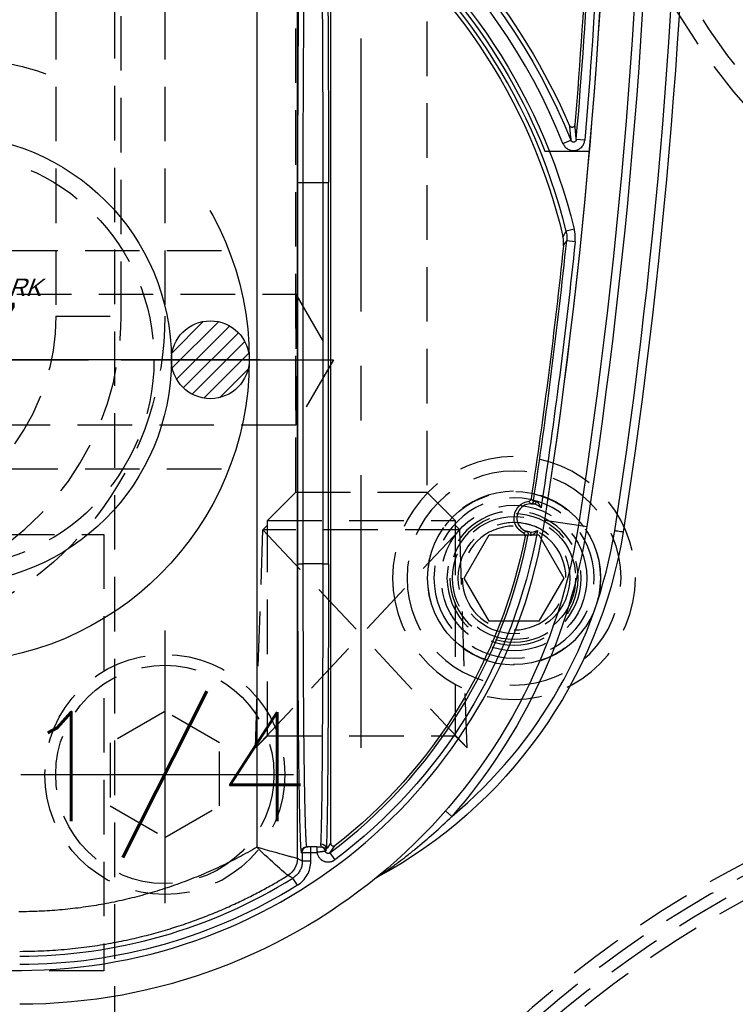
# Model space of a CAD drawing. Extents: x 2651 to 7771, y -1163 to 1075.
# Tile 367 of 490: x 5149 to 5182, y 426 to 471. Entities that reach past the tile are written whole.
import ezdxf
from ezdxf.enums import TextEntityAlignment as Align

# ---------------------------------------------------------------- set-up
doc = ezdxf.new("R2010")
doc.units = 0
doc.header["$LTSCALE"] = 10
for name, pattern in [('CENTER', [2, 1.25, -0.25, 0.25, -0.25]), ('CNSCEN', [17, 15, -1, 0, -1]), ('CNSHID', [4, 3, -1]), ('HIDDEN', [0.375, 0.25, -0.125])]:
    doc.linetypes.add(name, pattern=pattern)
doc.layers.get('0').update_dxf_attribs({"linetype": 'CONTINUOUS'})
doc.layers.get('Defpoints').update_dxf_attribs({"linetype": 'CONTINUOUS'})
for name, color, linetype in [('1', 7, 'CONTINUOUS'), ('15', 7, 'CONTINUOUS'), ('86', 7, 'CONTINUOUS'), ('9', 3, 'CONTINUOUS'), ('96', 7, 'CONTINUOUS'), ('97', 7, 'CONTINUOUS'), ('CEN', 1, 'CENTER'), ('COOL', 150, 'HIDDEN'), ('DIM', 3, 'CONTINUOUS'), ('HIDDEN', 6, 'HIDDEN'), ('TEXT', 4, 'CONTINUOUS'), ('WL1-HL', 4, 'CNSHID'), ('WOR1-CL', 1, 'CNSCEN'), ('WOR1-DL', 7, 'CONTINUOUS')]:
    doc.layers.add(name, color=color, linetype=linetype)
doc.styles.add('china', font='txt')
doc.styles.get("Standard").update_dxf_attribs({"font": 'romans.shx'})
doc.dimstyles.new('MM& INCH5', dxfattribs={"dimtxt": 5, "dimasz": 2.5, "dimexe": 1, "dimexo": 0.5, "dimtad": 0, "dimrnd": 1.38778e-17, "dimzin": 9, "dimdsep": 46, "dimtxsty": 'Standard', "dimblk": 'CLOSED', "dimcen": 0, "dimclrd": 3, "dimclre": 3, "dimclrt": 3, "dimazin": 2, "dimtfac": 0.75, "dimtofl": 0, "dimtmove": 0, "dimatfit": 3, "dimfxl": 0, "dimtolj": 1, "dimarcsym": 0})

# ---------------------------------------------------------------- blocks, each defined once
blk = doc.blocks.new('DFSF')
at = {"layer": '1', "color": 252, "linetype": 'Continuous'}
for p, q in [((1248.699, 575.071), (1248.905, 574.741)), ((1247.215, 573.589), (1246.982, 573.9)), ((1248.088, 573.971), (1248.088, 573.563)), ((1248.088, 573.971), (1248.477, 573.971)), ((1248.477, 573.563), (1248.477, 573.971)), ((1248.7, 573.847), (1248.7, 529.453)), ((1248.088, 573.563), (1247.805, 573.563)), ((1247.805, 573.304), (1247.805, 573.563)), ((1248.477, 573.563), (1248.088, 573.563)), ((1248.088, 573.563), (1248.088, 573.304)), ((1248.52, 573.563), (1248.477, 573.563)), ((1250.561, 529.98), (1250.561, 573.333)), ((1241.62, 571.916), (1241.913, 571.66)), ((1247.278, 560.35), (1247.278, 542.875)), ((1247.537, 560.35), (1247.278, 560.35)), ((1247.537, 560.35), (1248.434, 560.35)), ((1247.537, 542.875), (1247.537, 560.35)), ((1248.434, 560.35), (1248.434, 542.875)), ((1248.693, 560.35), (1248.434, 560.35)), ((1248.693, 542.875), (1248.693, 560.35)), ((1235.822, 558.576), (1235.438, 558.635)), ((1237.358, 558.338), (1235.822, 558.576)), ((1235.974, 545.584), (1236.36, 545.544)), ((1236.013, 545.01), (1236.39, 545.103)), ((1247.537, 542.875), (1247.278, 542.875)), ((1248.434, 542.875), (1247.537, 542.875)), ((1248.693, 542.875), (1248.434, 542.875)), ((1235.533, 540.936), (1235.921, 540.903)), ((1236.531, 541.085), (1236.17, 540.94))]:
    blk.add_line(p, q, dxfattribs=at)
at = {"layer": '1', "color": 7, "linetype": 'Continuous'}
for p, q in [((1247.177, 529.912), (1247.177, 573.144)), ((1247.805, 573.304), (1248.088, 573.304)), ((1248.088, 573.304), (1248.218, 573.304)), ((1248.218, 573.304), (1248.261, 573.304))]:
    blk.add_line(p, q, dxfattribs=at)
at = {"layer": '1', "color": 110, "linetype": 'Continuous'}
blk.add_line((1237.365, 541.434), (1235.315, 541.434), dxfattribs=at)
at = {"layer": '1', "color": 7, "linetype": 'Continuous', "extrusion": (0, 0, -1)}
for centre, radius, start, end in [((-1261.426, 554.617), 25.908, 8.7879, 90), ((-1244.888, 575.062), 0.389, 231.0303, 241.7211), ((-1255.505, 555.327), 22.022, 9.3177, 61.7211), ((-1261.426, 554.617), 23.581, 10.8903, 52.1843), ((-1491.861, 518.994), 261.153, 351.21206, 8.78794), ((-1491.861, 518.994), 259.08, 351.21206, 8.78794), ((-1237.998, 558.239), 0.772, 116.1921, 262.3356), ((-1491.861, 518.994), 256.753, 5.9868, 8.59488), ((-1262.44, 551.472), 26.62, 305.5251, 346.6816), ((-1491.861, 518.994), 256.753, 0.8504, 4.74422), ((-1262.44, 551.472), 28.499, 303.3599, 336.8536)]:
    blk.add_arc(centre, radius, start, end, dxfattribs=at)
at = {"layer": '1', "color": 110, "linetype": 'Continuous'}
for centre, radius, start, end in [((1261.426, 554.617), 24.354, 90, 171.2121), ((1491.861, 518.994), 257.526, 171.21206, 180)]:
    blk.add_arc(centre, radius, start, end, dxfattribs=at)
at = {"layer": '1', "color": 252, "linetype": 'Continuous'}
for centre, radius, start, end in [((1261.426, 554.617), 24.354, 90, 171.2121), ((1261.426, 554.617), 23.701, 90, 121.8911), ((1261.426, 554.617), 23.704, 126.836, 169.3511), ((1255.505, 555.327), 21.633, 129.929, 170.6776), ((1491.861, 518.994), 260.764, 171.21246, 188.78794), ((1491.861, 518.994), 257.526, 171.21206, 188.78794), ((1491.861, 518.994), 256.876, 171.38336, 174.06739), ((1262.44, 551.472), 26.817, 193.7396, 235.4175), ((1491.861, 518.994), 256.876, 175.1073, 179.15617), ((1262.44, 551.472), 27.914, 201.8464, 253.2169)]:
    blk.add_arc(centre, radius, start, end, dxfattribs=at)
at = {"layer": '1', "color": 252, "linetype": 'Continuous', "extrusion": (0, 0, -1)}
for centre, radius, start, end in [((-1261.426, 554.617), 24.089, 58.1089, 90), ((-1261.426, 554.617), 24.093, 10.0333, 53.164), ((-1261.426, 554.617), 26.297, 8.7879, 41.134), ((-1491.861, 518.994), 259.469, 351.21206, 8.78794), ((-1491.861, 518.994), 257.265, 5.93261, 8.67217), ((-1262.44, 551.472), 27.205, 304.5825, 346.2604), ((-1491.861, 518.994), 257.265, 0.84383, 4.8927), ((-1262.44, 551.472), 28.303, 286.7831, 338.1536)]:
    blk.add_arc(centre, radius, start, end, dxfattribs=at)
at = {"layer": '1', "color": 7, "linetype": 'Continuous'}
for start, end in [(83.582, 117.2699), (257.9913, 83.582), (224.5869, 257.9913)]:
    blk.add_arc((1237.998, 558.239), 0.648, start, end, dxfattribs=at)
at = {"layer": '1', "color": 110, "linetype": 'Continuous', "extrusion": (0, 0, -1)}
blk.add_arc((-1262.44, 551.472), 27.009, 305.5251, 338.1823, dxfattribs=at)
at = {"layer": '1', "color": 252, "linetype": 'Continuous', "extrusion": (0, 0, -1)}
for centre, major_axis, ratio, start_param, end_param in [((1249.607, 573.847), (-0.443, -0.791), 0.999888, 1.06101, 2.080582), ((1249.607, 573.847), (0.012, -0.907), 0.999673, 1.584377, 2.603914), ((1281.983, 554.617), (40.855, 0), 0.86603, 3.692689, 3.701952), ((1247.393, 560.35), (0, 13.213), 0.008727, 4.712389, 6.137451), ((1247.635, 573.423), (0.259, -0.015), 0.989363, 1.512039, 3.081568), ((1247.634, 573.563), (0, -0.259), 0.999922, 0, 1.265101), ((1247.673, 573.563), (0, 0.259), 0.999938, 3.141593, 4.512593), ((1248.218, 573.563), (0, 0.259), 0.999914, 1.570796, 3.141593), ((1248.261, 573.563), (0, 0.259), 0.999914, 1.570796, 3.141593), ((1238.257, 558.974), (0.065, -0.112), 0.999983, 0.861915, 2.279678), ((1238.012, 557.46), (-0.0975, -0.0853), 0.999984, 0.869298, 2.272295), ((1247.393, 542.875), (0, 13.213), 0.008727, 3.141593, 4.712389)]:
    blk.add_ellipse(centre, major_axis=major_axis, ratio=ratio, start_param=start_param, end_param=end_param, dxfattribs=at)
at = {"layer": '1', "color": 7, "linetype": 'Continuous', "extrusion": (0, 0, -1)}
for centre, major_axis, ratio, start_param, end_param in [((1247.652, 560.35), (0, 12.954), 0.008901, 4.712389, 6.137451), ((1238.085, 559.012), (0.014, 0.129), 0.659067, 3.147394, 4.763783), ((1237.837, 557.479), (0.027, 0.127), 0.659458, 4.670772, 6.277381), ((1247.652, 542.875), (0, 12.954), 0.008901, 3.141593, 4.712389)]:
    blk.add_ellipse(centre, major_axis=major_axis, ratio=ratio, start_param=start_param, end_param=end_param, dxfattribs=at)
at = {"layer": '1', "color": 252, "linetype": 'Continuous'}
for points, knots in [([(1261.426, 578.099), (1261.058, 578.094), (1260.334, 578.084), (1259.267, 578.006), (1258.239, 577.888), (1257.251, 577.731), (1256.304, 577.539), (1255.399, 577.317), (1254.537, 577.069), (1253.717, 576.8), (1252.94, 576.514), (1252.205, 576.214), (1251.511, 575.904), (1250.859, 575.587), (1250.247, 575.267), (1249.674, 574.947), (1249.309, 574.726), (1249.132, 574.619)], [0, 0, 0, 0, 0.085281, 0.167903, 0.247865, 0.325168, 0.399812, 0.471796, 0.541121, 0.607787, 0.671794, 0.733143, 0.791832, 0.847862, 0.901233, 0.951946, 1, 1, 1, 1]), ([(1248.699, 575.071), (1248.606, 575.012), (1248.521, 574.943), (1248.37, 574.785), (1248.304, 574.695), (1248.199, 574.505), (1248.157, 574.401), (1248.102, 574.189), (1248.088, 574.081), (1248.088, 573.971)], [0, 0, 0, 0, 0.25, 0.25, 0.5, 0.5, 0.75, 0.75, 1, 1, 1, 1]), ([(1248.477, 573.971), (1248.48, 574.031), (1248.488, 574.153), (1248.545, 574.33), (1248.635, 574.494), (1248.756, 574.636), (1248.856, 574.706), (1248.905, 574.741)], [0, 0, 0, 0, 0.195855, 0.397901, 0.602099, 0.804145, 1, 1, 1, 1]), ([(1249.132, 574.619), (1249.1, 574.636), (1249.067, 574.654), (1248.992, 574.694), (1248.948, 574.717), (1248.905, 574.741)], [0, 0, 0, 0, 0.42525, 0.42525, 1, 1, 1, 1]), ([(1249.132, 574.619), (1249.145, 574.619), (1249.337, 574.458), (1249.883, 573.97), (1250.227, 573.652), (1250.561, 573.333)], [0, 0, 0, 0, 0.5, 0.5, 1, 1, 1, 1]), ([(1247.805, 573.563), (1247.803, 573.574), (1247.8, 573.59), (1247.796, 573.607), (1247.793, 573.618), (1247.792, 573.623), (1247.784, 573.65), (1247.769, 573.692), (1247.749, 573.731), (1247.732, 573.76), (1247.726, 573.769), (1247.716, 573.783), (1247.713, 573.788), (1247.707, 573.797), (1247.69, 573.819), (1247.656, 573.856), (1247.623, 573.885), (1247.6, 573.902), (1247.596, 573.905), (1247.587, 573.912), (1247.573, 573.921), (1247.559, 573.93), (1247.53, 573.947), (1247.51, 573.956), (1247.479, 573.969), (1247.463, 573.975), (1247.447, 573.98), (1247.437, 573.983), (1247.431, 573.985), (1247.404, 573.992), (1247.361, 574.001), (1247.316, 574.004), (1247.289, 574.004), (1247.283, 574.004), (1247.272, 574.003), (1247.266, 574.003), (1247.249, 574.002), (1247.238, 574.001), (1247.205, 573.997), (1247.162, 573.988), (1247.119, 573.974), (1247.088, 573.962), (1247.078, 573.957), (1247.058, 573.948), (1247.038, 573.937), (1247.019, 573.926), (1247, 573.913), (1246.991, 573.907), (1246.982, 573.9)], [0, 0, 0, 0, 0.03125, 0.046875, 0.046875, 0.0625, 0.0625, 0.125, 0.1875, 0.1875, 0.21875, 0.21875, 0.234375, 0.234375, 0.25, 0.3125, 0.375, 0.375, 0.390625, 0.390625, 0.40625, 0.4375, 0.4375, 0.5, 0.5, 0.53125, 0.546875, 0.546875, 0.5625, 0.5625, 0.625, 0.6875, 0.6875, 0.703125, 0.703125, 0.71875, 0.71875, 0.75, 0.75, 0.8125, 0.875, 0.875, 0.90625, 0.90625, 0.9375, 0.96875, 0.96875, 1, 1, 1, 1]), ([(1248.7, 573.847), (1248.707, 573.845), (1248.72, 573.842), (1248.797, 573.822), (1248.914, 573.792), (1249.074, 573.749), (1249.341, 573.677), (1249.821, 573.54), (1250.29, 573.409), (1250.561, 573.333)], [0, 0, 0, 0, 0.09757, 0.196327, 0.296428, 0.398023, 0.501256, 0.711311, 1, 1, 1, 1]), ([(1248.261, 573.304), (1248.265, 573.298), (1248.272, 573.288), (1248.283, 573.21), (1248.293, 573.09), (1248.303, 572.929), (1248.312, 572.734), (1248.321, 572.51), (1248.329, 572.26), (1248.337, 571.989), (1248.344, 571.701), (1248.351, 571.4), (1248.358, 571.09), (1248.364, 570.775), (1248.369, 570.457), (1248.375, 570.14), (1248.379, 569.826), (1248.387, 569.269), (1248.397, 568.418), (1248.408, 567.206), (1248.418, 565.917), (1248.425, 564.569), (1248.43, 563.18), (1248.433, 561.769), (1248.434, 560.821), (1248.434, 560.35)], [0, 0, 0, 0, 0.0407, 0.080141, 0.118322, 0.155244, 0.190907, 0.225311, 0.258455, 0.29034, 0.320965, 0.350331, 0.378438, 0.405284, 0.430872, 0.4552, 0.478268, 0.500077, 0.57338, 0.646055, 0.718101, 0.789518, 0.860307, 0.930468, 1, 1, 1, 1]), ([(1248.434, 542.875), (1248.434, 542.603), (1248.434, 542.057), (1248.433, 541.238), (1248.431, 540.421), (1248.429, 539.608), (1248.425, 538.802), (1248.422, 538.009), (1248.417, 537.231), (1248.412, 536.472), (1248.406, 535.736), (1248.399, 535.028), (1248.392, 534.35), (1248.384, 533.701), (1248.374, 533.065), (1248.364, 532.431), (1248.351, 531.806), (1248.337, 531.216), (1248.32, 530.692), (1248.302, 530.273), (1248.283, 529.979), (1248.269, 529.941), (1248.261, 529.921)], [0, 0, 0, 0, 0.040106, 0.080497, 0.121172, 0.162132, 0.203376, 0.244905, 0.286718, 0.328816, 0.371198, 0.413866, 0.456817, 0.500054, 0.544668, 0.594393, 0.649226, 0.709168, 0.774218, 0.844374, 0.919635, 1, 1, 1, 1]), ([(1236.531, 541.085), (1236.52, 541.112), (1236.507, 541.138), (1236.484, 541.174), (1236.472, 541.192), (1236.459, 541.21), (1236.45, 541.221), (1236.445, 541.227), (1236.421, 541.254), (1236.401, 541.274), (1236.367, 541.301), (1236.35, 541.314), (1236.332, 541.326), (1236.32, 541.334), (1236.314, 541.338), (1236.282, 541.356), (1236.256, 541.368), (1236.215, 541.383), (1236.195, 541.39), (1236.174, 541.395), (1236.16, 541.398), (1236.153, 541.4), (1236.117, 541.407), (1236.088, 541.409), (1236.045, 541.41), (1236.024, 541.41), (1236.002, 541.408), (1235.987, 541.406), (1235.98, 541.405), (1235.944, 541.4), (1235.916, 541.393), (1235.875, 541.38), (1235.855, 541.373), (1235.835, 541.364), (1235.822, 541.358), (1235.816, 541.354), (1235.783, 541.337), (1235.759, 541.322), (1235.725, 541.296), (1235.708, 541.282), (1235.692, 541.267), (1235.682, 541.257), (1235.677, 541.252), (1235.652, 541.225), (1235.634, 541.203), (1235.61, 541.167), (1235.599, 541.148), (1235.589, 541.129), (1235.583, 541.116), (1235.579, 541.11), (1235.565, 541.076), (1235.546, 541.022), (1235.536, 540.965), (1235.533, 540.936)], [0, 0, 0, 0, 0.0625, 0.0625, 0.09375, 0.109375, 0.109375, 0.125, 0.125, 0.1875, 0.1875, 0.21875, 0.234375, 0.234375, 0.25, 0.25, 0.3125, 0.3125, 0.34375, 0.359375, 0.359375, 0.375, 0.375, 0.4375, 0.4375, 0.46875, 0.484375, 0.484375, 0.5, 0.5, 0.5625, 0.5625, 0.59375, 0.609375, 0.609375, 0.625, 0.625, 0.6875, 0.6875, 0.71875, 0.734375, 0.734375, 0.75, 0.75, 0.8125, 0.8125, 0.84375, 0.859375, 0.859375, 0.875, 0.875, 0.9375, 1, 1, 1, 1])]:
    blk.add_open_spline(points, degree=3, knots=knots, dxfattribs=at)
at = {"layer": '1', "color": 7, "linetype": 'Continuous'}
blk.add_rational_spline([(1250.561, 573.333), (1253.893, 575.277), (1257.616, 576.284), (1261.473, 576.286)], [1, 0.976916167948, 0.976916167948, 1], degree=3, dxfattribs=at)
for points, knots in [([(1245.072, 574.72), (1245.067, 574.717), (1245.055, 574.709), (1245.007, 574.678), (1244.942, 574.634), (1244.852, 574.573), (1244.739, 574.495), (1244.602, 574.399), (1244.443, 574.286), (1244.261, 574.154), (1244.013, 573.971), (1243.69, 573.726), (1243.144, 573.292), (1242.436, 572.695), (1241.892, 572.176), (1241.62, 571.916)], [0, 0, 0, 0, 0.008727, 0.02198, 0.040923, 0.065933, 0.097159, 0.134672, 0.178503, 0.228665, 0.285158, 0.384084, 0.499623, 0.749811, 1, 1, 1, 1]), ([(1247.215, 573.589), (1247.219, 573.592), (1247.224, 573.595), (1247.233, 573.601), (1247.238, 573.603), (1247.253, 573.609), (1247.264, 573.612), (1247.276, 573.614), (1247.281, 573.615), (1247.285, 573.615), (1247.29, 573.615), (1247.296, 573.615), (1247.307, 573.615), (1247.318, 573.613), (1247.324, 573.611), (1247.329, 573.61), (1247.333, 573.608), (1247.338, 573.607), (1247.349, 573.603), (1247.358, 573.598), (1247.368, 573.59), (1247.372, 573.588), (1247.376, 573.585), (1247.382, 573.579), (1247.39, 573.572), (1247.395, 573.565), (1247.397, 573.561), (1247.4, 573.558), (1247.404, 573.552), (1247.409, 573.542), (1247.413, 573.532), (1247.417, 573.522), (1247.418, 573.517), (1247.419, 573.511)], [0, 0, 0, 0, 0.0625, 0.0625, 0.125, 0.125, 0.25, 0.25, 0.28125, 0.28125, 0.3125, 0.3125, 0.375, 0.4375, 0.4375, 0.46875, 0.46875, 0.5, 0.5, 0.625, 0.625, 0.65625, 0.65625, 0.6875, 0.75, 0.78125, 0.78125, 0.8125, 0.8125, 0.875, 0.9375, 0.9375, 1, 1, 1, 1]), ([(1247.387, 573.485), (1247.38, 573.46), (1247.38, 573.454), (1247.378, 573.44), (1247.378, 573.432), (1247.376, 573.423)], [0, 0, 0, 0, 0.75, 0.75, 1, 1, 1, 1]), ([(1247.419, 573.511), (1247.46, 573.518), (1247.468, 573.52), (1247.473, 573.52), (1247.478, 573.521), (1247.483, 573.522), (1247.5, 573.525), (1247.516, 573.527), (1247.542, 573.531), (1247.552, 573.532), (1247.566, 573.534), (1247.571, 573.535), (1247.581, 573.537), (1247.586, 573.537), (1247.613, 573.541), (1247.635, 573.544), (1247.664, 573.547), (1247.669, 573.548), (1247.681, 573.549), (1247.687, 573.55), (1247.705, 573.552), (1247.718, 573.553), (1247.754, 573.557), (1247.779, 573.56), (1247.805, 573.563)], [0, 0, 0, 0, 0.3125, 0.34375, 0.34375, 0.375, 0.375, 0.5, 0.5, 0.5625, 0.5625, 0.59375, 0.59375, 0.625, 0.625, 0.75, 0.75, 0.78125, 0.78125, 0.8125, 0.8125, 0.875, 0.875, 1, 1, 1, 1]), ([(1247.177, 573.144), (1247.177, 573.15), (1247.176, 573.162), (1247.173, 573.174), (1247.171, 573.182), (1247.17, 573.186), (1247.168, 573.191), (1247.164, 573.2), (1247.16, 573.208), (1247.156, 573.214), (1247.153, 573.218), (1247.15, 573.222), (1247.148, 573.226), (1247.143, 573.232), (1247.134, 573.241), (1247.125, 573.248), (1247.118, 573.253), (1247.114, 573.255), (1247.109, 573.258), (1247.101, 573.262), (1247.093, 573.265), (1247.085, 573.268), (1247.081, 573.269), (1247.076, 573.27), (1247.072, 573.271), (1247.064, 573.273), (1247.052, 573.274), (1247.04, 573.274), (1247.032, 573.273), (1247.027, 573.272), (1247.022, 573.271), (1247.013, 573.269), (1247.005, 573.267), (1246.993, 573.262), (1246.988, 573.26), (1246.977, 573.254), (1246.972, 573.25), (1246.968, 573.246)], [0, 0, 0, 0, 0.0625, 0.125, 0.125, 0.15625, 0.15625, 0.1875, 0.25, 0.25, 0.28125, 0.28125, 0.3125, 0.3125, 0.375, 0.4375, 0.4375, 0.46875, 0.46875, 0.5, 0.5625, 0.5625, 0.59375, 0.59375, 0.625, 0.625, 0.6875, 0.75, 0.75, 0.78125, 0.78125, 0.8125, 0.875, 0.875, 0.9375, 0.9375, 1, 1, 1, 1]), ([(1247.635, 573.166), (1247.636, 573.178), (1247.637, 573.199), (1247.636, 573.227), (1247.635, 573.243), (1247.633, 573.257), (1247.633, 573.263), (1247.632, 573.275), (1247.631, 573.285), (1247.631, 573.296), (1247.629, 573.302), (1247.634, 573.304)], [0, 0, 0, 0, 0.125, 0.25, 0.375, 0.375, 0.5, 0.5, 0.625, 0.75, 1, 1, 1, 1]), ([(1247.805, 573.304), (1247.796, 573.304), (1247.788, 573.304), (1247.774, 573.304), (1247.769, 573.304), (1247.764, 573.304), (1247.76, 573.304), (1247.743, 573.304), (1247.75, 573.304), (1247.725, 573.304), (1247.741, 573.304), (1247.715, 573.304), (1247.732, 573.304), (1247.702, 573.304), (1247.722, 573.304), (1247.689, 573.304), (1247.713, 573.304), (1247.683, 573.304), (1247.703, 573.304), (1247.676, 573.304), (1247.694, 573.304), (1247.672, 573.304), (1247.685, 573.304), (1247.669, 573.304), (1247.675, 573.304)], [0, 0, 0, 0, 0.125, 0.125, 0.1875, 0.1875, 0.25, 0.25, 0.375, 0.375, 0.4375, 0.4375, 0.5, 0.5, 0.625, 0.625, 0.6875, 0.6875, 0.75, 0.8125, 0.8125, 0.875, 0.875, 1, 1, 1, 1]), ([(1238.003, 559.027), (1237.998, 559.028), (1237.993, 559.028), (1237.988, 559.027), (1237.984, 559.027), (1237.975, 559.026), (1237.968, 559.025), (1237.955, 559.021), (1237.948, 559.018), (1237.938, 559.015), (1237.933, 559.013), (1237.927, 559.01), (1237.923, 559.008), (1237.906, 559), (1237.893, 558.992), (1237.873, 558.979), (1237.863, 558.972), (1237.853, 558.965), (1237.847, 558.96), (1237.843, 558.957), (1237.827, 558.945), (1237.815, 558.934), (1237.791, 558.913), (1237.779, 558.901), (1237.756, 558.878), (1237.745, 558.866), (1237.728, 558.847), (1237.723, 558.841), (1237.716, 558.832), (1237.713, 558.828), (1237.71, 558.825), (1237.707, 558.821), (1237.704, 558.818), (1237.701, 558.814)], [0, 0, 0, 0, 0.03125, 0.03125, 0.0625, 0.0625, 0.125, 0.125, 0.1875, 0.1875, 0.21875, 0.21875, 0.25, 0.25, 0.375, 0.375, 0.4375, 0.46875, 0.46875, 0.5, 0.5, 0.625, 0.625, 0.75, 0.75, 0.875, 0.875, 0.9375, 0.9375, 0.96875, 0.984375, 0.984375, 1, 1, 1, 1]), ([(1238.13, 558.997), (1238.125, 558.998), (1238.121, 559.001), (1238.117, 559.002), (1238.112, 559.004), (1238.108, 559.005), (1238.104, 559.007), (1238.099, 559.008), (1238.095, 559.01), (1238.079, 559.014), (1238.064, 559.018), (1238.058, 559.019), (1238.053, 559.02), (1238.049, 559.021), (1238.044, 559.022), (1238.039, 559.023), (1238.026, 559.025), (1238.012, 559.026), (1238.001, 559.027)], [0, 0, 0, 0, 0.125, 0.25, 0.375, 0.375, 0.4375, 0.4375, 0.5, 0.625, 0.75, 0.75, 0.78125, 0.78125, 0.8125, 0.8125, 0.875, 1, 1, 1, 1]), ([(1238.269, 559.073), (1238.268, 559.066), (1238.266, 559.052), (1238.267, 559.038), (1238.268, 559.028), (1238.269, 559.023), (1238.271, 559.017), (1238.273, 559.007), (1238.277, 558.997), (1238.282, 558.988), (1238.284, 558.984), (1238.287, 558.978), (1238.293, 558.969), (1238.3, 558.961), (1238.307, 558.954), (1238.311, 558.951), (1238.315, 558.947), (1238.324, 558.94), (1238.333, 558.935), (1238.339, 558.932)], [0, 0, 0, 0, 0.125, 0.25, 0.25, 0.3125, 0.3125, 0.375, 0.5, 0.5, 0.5625, 0.5625, 0.625, 0.75, 0.75, 0.8125, 0.8125, 0.875, 1, 1, 1, 1]), ([(1233.773, 558.892), (1233.778, 558.892), (1233.782, 558.891), (1233.795, 558.889), (1233.81, 558.887), (1233.831, 558.883), (1233.858, 558.879), (1233.885, 558.875), (1233.918, 558.869), (1233.954, 558.864), (1233.991, 558.858), (1234.031, 558.851), (1234.073, 558.845), (1234.088, 558.842), (1234.102, 558.84), (1234.117, 558.838), (1234.13, 558.835), (1234.144, 558.833), (1234.158, 558.831)], [0, 0, 0, 0, 0.214843, 0.214843, 0.214843, 0.429686, 0.429686, 0.429686, 0.64453, 0.64453, 0.64453, 0.859376, 0.859376, 0.859376, 0.93205, 0.93205, 0.93205, 1, 1, 1, 1]), ([(1238.071, 558.883), (1238.083, 558.881), (1238.094, 558.88), (1238.11, 558.877), (1238.115, 558.876), (1238.125, 558.875), (1238.13, 558.874), (1238.143, 558.871), (1238.16, 558.867), (1238.173, 558.864), (1238.178, 558.86), (1238.184, 558.863), (1238.187, 558.858), (1238.193, 558.86), (1238.196, 558.856), (1238.209, 558.858), (1238.205, 558.851), (1238.219, 558.853), (1238.214, 558.851)], [0, 0, 0, 0, 0.125, 0.125, 0.1875, 0.1875, 0.25, 0.25, 0.375, 0.5, 0.5, 0.5625, 0.5625, 0.625, 0.625, 0.75, 0.875, 1, 1, 1, 1]), ([(1237.537, 557.784), (1237.547, 557.757), (1237.552, 557.746), (1237.558, 557.731), (1237.562, 557.723), (1237.569, 557.708), (1237.572, 557.701), (1237.583, 557.679), (1237.59, 557.665), (1237.606, 557.636), (1237.615, 557.623), (1237.628, 557.603), (1237.633, 557.596), (1237.639, 557.587), (1237.642, 557.583), (1237.647, 557.577), (1237.649, 557.573), (1237.662, 557.558), (1237.672, 557.547), (1237.688, 557.531), (1237.693, 557.526), (1237.702, 557.519), (1237.705, 557.516), (1237.71, 557.513), (1237.714, 557.51), (1237.722, 557.504), (1237.731, 557.499), (1237.739, 557.496), (1237.744, 557.494), (1237.748, 557.493), (1237.753, 557.492)], [0, 0, 0, 0, 0.125, 0.125, 0.1875, 0.1875, 0.25, 0.25, 0.375, 0.375, 0.5, 0.5, 0.5625, 0.5625, 0.59375, 0.59375, 0.625, 0.625, 0.75, 0.75, 0.8125, 0.8125, 0.84375, 0.84375, 0.875, 0.875, 0.9375, 0.96875, 0.96875, 1, 1, 1, 1]), ([(1238.009, 557.591), (1238.004, 557.591), (1237.999, 557.59), (1237.995, 557.59), (1237.99, 557.59), (1237.985, 557.591), (1237.981, 557.591), (1237.976, 557.591), (1237.971, 557.591), (1237.953, 557.592), (1237.936, 557.594), (1237.923, 557.596), (1237.918, 557.596), (1237.908, 557.598), (1237.893, 557.6), (1237.876, 557.603), (1237.864, 557.606)], [0, 0, 0, 0, 0.125, 0.25, 0.375, 0.375, 0.4375, 0.4375, 0.5, 0.625, 0.75, 0.75, 0.8125, 0.8125, 0.875, 1, 1, 1, 1]), ([(1237.752, 557.492), (1237.762, 557.489), (1237.772, 557.487), (1237.785, 557.485), (1237.79, 557.484), (1237.795, 557.484), (1237.8, 557.483), (1237.804, 557.483), (1237.813, 557.481), (1237.83, 557.48), (1237.842, 557.48), (1237.847, 557.48), (1237.852, 557.479), (1237.856, 557.479), (1237.861, 557.479), (1237.866, 557.479), (1237.871, 557.48), (1237.875, 557.48), (1237.88, 557.482), (1237.884, 557.48)], [0, 0, 0, 0, 0.125, 0.125, 0.1875, 0.1875, 0.21875, 0.21875, 0.25, 0.375, 0.5, 0.5, 0.5625, 0.5625, 0.625, 0.625, 0.75, 0.875, 1, 1, 1, 1]), ([(1238.101, 557.474), (1238.094, 557.473), (1238.081, 557.47), (1238.068, 557.465), (1238.059, 557.461), (1238.055, 557.458), (1238.05, 557.455), (1238.041, 557.45), (1238.033, 557.443), (1238.026, 557.436), (1238.023, 557.433), (1238.018, 557.428), (1238.012, 557.42), (1238.007, 557.411), (1238.002, 557.402), (1238, 557.398), (1237.998, 557.392), (1237.994, 557.382), (1237.992, 557.372), (1237.991, 557.365)], [0, 0, 0, 0, 0.125, 0.25, 0.25, 0.3125, 0.3125, 0.375, 0.5, 0.5, 0.5625, 0.5625, 0.625, 0.75, 0.75, 0.8125, 0.8125, 0.875, 1, 1, 1, 1]), ([(1236.39, 545.103), (1236.382, 545.139), (1236.367, 545.212), (1236.355, 545.322), (1236.353, 545.396), (1236.354, 545.451), (1236.355, 545.47), (1236.357, 545.507), (1236.358, 545.526), (1236.36, 545.544)], [0, 0, 0, 0, 0.25, 0.5, 0.75, 0.75, 0.875, 0.875, 1, 1, 1, 1]), ([(1235.921, 540.903), (1235.921, 540.91), (1235.924, 540.924), (1235.928, 540.938), (1235.934, 540.951), (1235.938, 540.958), (1235.946, 540.97), (1235.95, 540.975), (1235.957, 540.983), (1235.961, 540.986), (1235.966, 540.991), (1235.974, 540.997), (1235.983, 541.003), (1235.992, 541.008), (1235.996, 541.01), (1236.003, 541.013), (1236.013, 541.017), (1236.023, 541.019), (1236.034, 541.021), (1236.038, 541.021), (1236.045, 541.022), (1236.056, 541.022), (1236.066, 541.021), (1236.077, 541.019), (1236.081, 541.018), (1236.088, 541.016), (1236.098, 541.013), (1236.108, 541.008), (1236.117, 541.003), (1236.121, 541), (1236.126, 540.996), (1236.135, 540.99), (1236.143, 540.982), (1236.149, 540.975), (1236.152, 540.971), (1236.156, 540.965), (1236.162, 540.956), (1236.167, 540.947), (1236.17, 540.94)], [0, 0, 0, 0, 0.0625, 0.125, 0.125, 0.1875, 0.1875, 0.25, 0.25, 0.28125, 0.28125, 0.3125, 0.375, 0.375, 0.40625, 0.40625, 0.4375, 0.5, 0.5, 0.53125, 0.53125, 0.5625, 0.625, 0.625, 0.65625, 0.65625, 0.6875, 0.75, 0.75, 0.78125, 0.78125, 0.8125, 0.875, 0.875, 0.90625, 0.90625, 0.9375, 1, 1, 1, 1]), ([(1235.987, 540.229), (1235.993, 540.252), (1236.003, 540.296), (1236.05, 540.334), (1236.103, 540.351), (1236.178, 540.346), (1236.214, 540.298), (1236.235, 540.27)], [0, 0, 0, 0, 0.205276, 0.387405, 0.502821, 0.700571, 1, 1, 1, 1])]:
    blk.add_open_spline(points, degree=3, knots=knots, dxfattribs=at)
for points in [[(1249.132, 574.619), (1249.132, 574.619), (1249.132, 574.619), (1249.132, 574.619)], [(1248.7, 573.847), (1248.7, 573.847), (1248.7, 573.847), (1248.7, 573.847)], [(1247.419, 573.511), (1247.409, 573.502), (1247.398, 573.494), (1247.387, 573.485)], [(1236.508, 545.773), (1236.504, 545.737), (1236.499, 545.664), (1236.502, 545.555), (1236.513, 545.447), (1236.527, 545.375), (1236.535, 545.34)]]:
    blk.add_open_spline(points, degree=3, dxfattribs=at)
at = {"layer": '1', "color": 252, "linetype": 'Continuous'}
for points in [[(1248.477, 573.971), (1248.551, 573.93), (1248.626, 573.888), (1248.7, 573.847)], [(1247.215, 573.589), (1247.132, 573.476), (1247.05, 573.362), (1246.968, 573.246)], [(1238.269, 559.073), (1238.246, 559.061), (1238.2, 559.037), (1238.153, 559.011), (1238.13, 558.998)], [(1238.214, 558.852), (1238.256, 558.88), (1238.297, 558.907), (1238.339, 558.932)], [(1238.101, 557.474), (1238.07, 557.511), (1238.039, 557.549), (1238.01, 557.59)], [(1237.884, 557.48), (1237.902, 557.46), (1237.937, 557.42), (1237.973, 557.383), (1237.991, 557.365)], [(1235.974, 545.584), (1235.969, 545.536), (1235.963, 545.44), (1235.967, 545.296), (1235.983, 545.153), (1236.001, 545.058), (1236.013, 545.01)], [(1236.508, 545.773), (1236.458, 545.696), (1236.409, 545.62), (1236.36, 545.544)], [(1236.39, 545.103), (1236.439, 545.181), (1236.487, 545.26), (1236.535, 545.34)], [(1235.921, 540.903), (1235.942, 540.674), (1235.964, 540.449), (1235.987, 540.229)], [(1236.235, 540.27), (1236.213, 540.488), (1236.191, 540.712), (1236.17, 540.94)]]:
    blk.add_open_spline(points, degree=3, dxfattribs=at)
for points, weights in [([(1248.693, 560.35), (1248.693, 568.09), (1248.622, 573.563), (1248.52, 573.563)], [1, 0.804737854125, 0.804737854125, 1]), ([(1248.52, 529.662), (1248.622, 529.662), (1248.693, 535.135), (1248.693, 542.875)], [1, 0.804737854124, 0.804737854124, 1])]:
    blk.add_rational_spline(points, weights, degree=3, dxfattribs=at)
blk = doc.blocks.new('*X8')
at = {"color": 0}
for p, q in [((745.423, 286.51), (747.026, 288.113)), ((745.479, 285.86), (747.676, 288.057)), ((745.698, 285.371), (748.165, 287.838)), ((769.614, 286.66), (771.046, 288.092)), ((769.624, 285.963), (771.743, 288.082)), ((769.819, 285.451), (772.255, 287.887)), ((746.025, 284.992), (748.544, 287.51)), ((770.129, 285.053), (772.653, 287.577)), ((746.455, 284.714), (748.822, 287.081)), ((770.539, 284.757), (772.949, 287.167)), ((747.01, 284.562), (748.974, 286.526)), ((771.067, 284.578), (773.128, 286.639)), ((747.817, 284.662), (748.874, 285.719)), ((771.802, 284.605), (773.101, 285.904))]:
    blk.add_line(p, q, dxfattribs=at)
blk = doc.blocks.new('117')
at = {"layer": 'WL1-HL'}
for centre, radius in [((254.95, 1693.104), 13.87), ((254.95, 1693.104), 10.3), ((242.865, 1693.104), 1.785), ((267.035, 1693.104), 1.785)]:
    blk.add_circle(centre, radius, dxfattribs=at)
at = {"layer": 'WOR1-CL'}
for p, q in [((254.95, 1707.474), (254.95, 1678.734)), ((269.32, 1693.104), (240.58, 1693.104))]:
    blk.add_line(p, q, dxfattribs=at)
at = {"layer": 'WL1-HL'}
blk.add_blockref('*X8', (-504.334, 1406.767), dxfattribs=at)
at = {"layer": '9', "style": 'china'}
blk.add_text('2-117', height=2, dxfattribs=at).set_placement((251.365, 1693.722))
at = {"layer": 'WOR1-DL', "style": 'china', "oblique": 20}
blk.add_text('ARRK', height=0.8, dxfattribs=at).set_placement((256.305, 1696.027))
blk = doc.blocks.new('*D47')
at = {"layer": 'Defpoints', "color": 0}
for p in [(5075.684, 924.642), (5075.684, 850.322), (5205.684, 387.642)]:
    blk.add_point(p, dxfattribs=at)
at = {"layer": 'DIM', "color": 3, "lineweight": -2}
blk.add_line((5075.684, 850.822), (5075.684, 924.642), dxfattribs=at)
at = {"layer": 'DIM', "color": 3, "insert": (5075.684, 947.648), "char_height": 5, "attachment_point": 5, "rotation": 90}
blk.add_mtext('\\A1;130 [5.118]', dxfattribs=at)
blk = doc.blocks.new('_Closed')
at = {"color": 0, "linetype": 'ByBlock', "lineweight": -2}
for p, q in [((-1, 0.167), (0, 0)), ((-1, 0.167), (-1, -0.167)), ((0, 0), (-1, -0.167)), ((0, 0), (-1, 0))]:
    blk.add_line(p, q, dxfattribs=at)
blk = doc.blocks.new('*D48')
at = {"layer": 'Defpoints', "color": 0}
for p in [(5008.684, 924.642), (5008.684, 886.162), (5205.684, 387.642)]:
    blk.add_point(p, dxfattribs=at)
at = {"layer": 'DIM', "color": 3, "lineweight": -2}
blk.add_line((5008.684, 886.662), (5008.684, 924.642), dxfattribs=at)
at = {"layer": 'DIM', "color": 3, "insert": (5008.684, 947.648), "char_height": 5, "attachment_point": 5, "rotation": 90}
blk.add_mtext('\\A1;197 [7.756]', dxfattribs=at)
blk = doc.blocks.new('*D49')
at = {"layer": 'Defpoints', "color": 0}
for p in [(4965.684, 924.642), (4965.684, 912.642), (5205.684, 387.642)]:
    blk.add_point(p, dxfattribs=at)
at = {"layer": 'DIM', "color": 3, "lineweight": -2}
blk.add_line((4965.684, 913.142), (4965.684, 924.642), dxfattribs=at)
at = {"layer": 'DIM', "color": 3, "insert": (4965.684, 948.005), "char_height": 5, "attachment_point": 5, "rotation": 90}
blk.add_mtext('\\A1;240 [9.449]', dxfattribs=at)
blk = doc.blocks.new('*D50')
at = {"layer": 'Defpoints', "color": 0}
for p in [(4930.684, 924.642), (4930.684, 910.642), (5205.684, 387.642)]:
    blk.add_point(p, dxfattribs=at)
at = {"layer": 'DIM', "color": 3, "lineweight": -2}
blk.add_line((4930.684, 911.142), (4930.684, 924.642), dxfattribs=at)
at = {"layer": 'DIM', "color": 3, "insert": (4930.684, 950.386), "char_height": 5, "attachment_point": 5, "rotation": 90}
blk.add_mtext('\\A1;275 [10.827]', dxfattribs=at)
blk = doc.blocks.new('*D77')
at = {"layer": 'Defpoints', "color": 0}
for p in [(5085.684, 924.642), (5085.684, 787.642), (5205.684, 387.642)]:
    blk.add_point(p, dxfattribs=at)
at = {"layer": 'DIM', "color": 3, "lineweight": -2}
blk.add_line((5085.684, 788.142), (5085.684, 924.642), dxfattribs=at)
at = {"layer": 'DIM', "color": 3, "insert": (5085.684, 947.648), "char_height": 5, "attachment_point": 5, "rotation": 90}
blk.add_mtext('\\A1;120 [4.724]', dxfattribs=at)
blk = doc.blocks.new('*D104')
at = {"layer": 'Defpoints', "color": 0}
for p in [(4911.365, 797.642), (4996.156, 797.642), (5205.684, 387.642)]:
    blk.add_point(p, dxfattribs=at)
at = {"layer": 'DIM', "color": 3, "lineweight": -2}
blk.add_line((4995.656, 797.642), (4911.365, 797.642), dxfattribs=at)
at = {"layer": 'DIM', "color": 3, "insert": (4885.621, 797.642), "char_height": 5, "attachment_point": 5}
blk.add_mtext('\\A1;410 [16.142]', dxfattribs=at)
blk = doc.blocks.new('*D85')
at = {"layer": 'Defpoints', "color": 0}
for p in [(4911.365, 827.642), (5053.004, 827.642), (5205.684, 387.642)]:
    blk.add_point(p, dxfattribs=at)
at = {"layer": 'DIM', "color": 3, "lineweight": -2}
blk.add_line((5052.504, 827.642), (4911.365, 827.642), dxfattribs=at)
at = {"layer": 'DIM', "color": 3, "insert": (4885.621, 827.642), "char_height": 5, "attachment_point": 5}
blk.add_mtext('\\A1;440 [17.323]', dxfattribs=at)
blk = doc.blocks.new('*D86')
at = {"layer": 'Defpoints', "color": 0}
for p in [(4911.365, 762.642), (4930.684, 762.642), (5205.684, 387.642)]:
    blk.add_point(p, dxfattribs=at)
at = {"layer": 'DIM', "color": 3, "lineweight": -2}
blk.add_line((4930.184, 762.642), (4911.365, 762.642), dxfattribs=at)
at = {"layer": 'DIM', "color": 3, "insert": (4885.621, 762.642), "char_height": 5, "attachment_point": 5}
blk.add_mtext('\\A1;375 [14.764]', dxfattribs=at)
blk = doc.blocks.new('*D87')
at = {"layer": 'Defpoints', "color": 0}
for p in [(4911.365, 719.642), (4930.684, 719.642), (5205.684, 387.642)]:
    blk.add_point(p, dxfattribs=at)
at = {"layer": 'DIM', "color": 3, "lineweight": -2}
blk.add_line((4930.184, 719.642), (4911.365, 719.642), dxfattribs=at)
at = {"layer": 'DIM', "color": 3, "insert": (4885.621, 719.642), "char_height": 5, "attachment_point": 5}
blk.add_mtext('\\A1;332 [13.071]', dxfattribs=at)
blk = doc.blocks.new('*D88')
at = {"layer": 'Defpoints', "color": 0}
for p in [(4911.365, 655.642), (4930.684, 655.642), (5205.684, 387.642)]:
    blk.add_point(p, dxfattribs=at)
at = {"layer": 'DIM', "color": 3, "lineweight": -2}
blk.add_line((4930.184, 655.642), (4911.365, 655.642), dxfattribs=at)
at = {"layer": 'DIM', "color": 3, "insert": (4885.621, 655.642), "char_height": 5, "attachment_point": 5}
blk.add_mtext('\\A1;268 [10.551]', dxfattribs=at)
blk = doc.blocks.new('*D89')
at = {"layer": 'Defpoints', "color": 0}
for p in [(4911.365, 592.642), (4930.684, 592.642), (5205.684, 387.642)]:
    blk.add_point(p, dxfattribs=at)
at = {"layer": 'DIM', "color": 3, "lineweight": -2}
blk.add_line((4930.184, 592.642), (4911.365, 592.642), dxfattribs=at)
at = {"layer": 'DIM', "color": 3, "insert": (4888.002, 592.642), "char_height": 5, "attachment_point": 5}
blk.add_mtext('\\A1;205 [8.071]', dxfattribs=at)
blk = doc.blocks.new('*D90')
at = {"layer": 'Defpoints', "color": 0}
for p in [(4911.365, 562.642), (4930.684, 562.642), (5205.684, 387.642)]:
    blk.add_point(p, dxfattribs=at)
at = {"layer": 'DIM', "color": 3, "lineweight": -2}
blk.add_line((4930.184, 562.642), (4911.365, 562.642), dxfattribs=at)
at = {"layer": 'DIM', "color": 3, "insert": (4890.74, 562.642), "char_height": 5, "attachment_point": 5}
blk.add_mtext('\\A1;175 [6.89]', dxfattribs=at)
blk = doc.blocks.new('*D91')
at = {"layer": 'Defpoints', "color": 0}
for p in [(4911.365, 519.642), (4930.684, 519.642), (5205.684, 387.642)]:
    blk.add_point(p, dxfattribs=at)
at = {"layer": 'DIM', "color": 3, "lineweight": -2}
blk.add_line((4930.184, 519.642), (4911.365, 519.642), dxfattribs=at)
at = {"layer": 'DIM', "color": 3, "insert": (4888.359, 519.642), "char_height": 5, "attachment_point": 5}
blk.add_mtext('\\A1;132 [5.197]', dxfattribs=at)
blk = doc.blocks.new('*D92')
at = {"layer": 'Defpoints', "color": 0}
for p in [(4911.365, 455.642), (4930.684, 455.642), (5205.684, 387.642)]:
    blk.add_point(p, dxfattribs=at)
at = {"layer": 'DIM', "color": 3, "lineweight": -2}
blk.add_line((4930.184, 455.642), (4911.365, 455.642), dxfattribs=at)
at = {"layer": 'DIM', "color": 3, "insert": (4890.502, 455.642), "char_height": 5, "attachment_point": 5}
blk.add_mtext('\\A1;68 [2.677]', dxfattribs=at)
blk = doc.blocks.new('*D105')
at = {"layer": 'Defpoints', "color": 0}
for p in [(4911.365, 859.642), (4982.164, 859.642), (5205.684, 387.642)]:
    blk.add_point(p, dxfattribs=at)
at = {"layer": 'DIM', "color": 3, "lineweight": -2}
blk.add_line((4981.664, 859.642), (4911.365, 859.642), dxfattribs=at)
at = {"layer": 'DIM', "color": 3, "insert": (4885.621, 859.642), "char_height": 5, "attachment_point": 5}
blk.add_mtext('\\A1;472 [18.583]', dxfattribs=at)
blk = doc.blocks.new('*D252')
at = {"layer": 'Defpoints', "color": 0}
for p in [(4911.365, 687.642), (4958.184, 687.642), (5205.684, 387.642)]:
    blk.add_point(p, dxfattribs=at)
at = {"layer": 'DIM', "color": 3, "lineweight": -2}
blk.add_line((4957.684, 687.642), (4911.365, 687.642), dxfattribs=at)
at = {"layer": 'DIM', "color": 3, "insert": (4885.621, 687.642), "char_height": 5, "attachment_point": 5}
blk.add_mtext('\\A1;300 [11.811]', dxfattribs=at)
blk = doc.blocks.new('*D253')
at = {"layer": 'Defpoints', "color": 0}
for p in [(4911.365, 487.642), (4958.184, 487.642), (5205.684, 387.642)]:
    blk.add_point(p, dxfattribs=at)
at = {"layer": 'DIM', "color": 3, "lineweight": -2}
blk.add_line((4957.684, 487.642), (4911.365, 487.642), dxfattribs=at)
at = {"layer": 'DIM', "color": 3, "insert": (4888.359, 487.642), "char_height": 5, "attachment_point": 5}
blk.add_mtext('\\A1;100 [3.937]', dxfattribs=at)
blk = doc.blocks.new('*U283', base_point=(2007.522, 2480.285))
for p, q in [((2007.522, 2483.172), (2005.022, 2481.729)), ((2010.022, 2481.729), (2007.522, 2483.172)), ((2005.022, 2481.729), (2005.022, 2478.842)), ((2010.022, 2478.842), (2010.022, 2481.729)), ((2005.022, 2478.842), (2007.522, 2477.398)), ((2007.522, 2477.398), (2010.022, 2478.842))]:
    blk.add_line(p, q)
for radius in [5.5, 5]:
    blk.add_circle((2007.522, 2480.285), radius)
at = {"layer": 'CEN'}
for p, q in [((2007.522, 2486.885), (2007.522, 2473.685)), ((2000.922, 2480.285), (2014.122, 2480.285))]:
    blk.add_line(p, q, dxfattribs=at)
blk = doc.blocks.new('*D299')
at = {"layer": 'Defpoints', "color": 0}
for p in [(5095.684, 924.642), (5095.684, 912.642), (5205.684, 387.642)]:
    blk.add_point(p, dxfattribs=at)
at = {"layer": 'DIM', "color": 3, "lineweight": -2}
blk.add_line((5095.684, 913.142), (5095.684, 924.642), dxfattribs=at)
at = {"layer": 'DIM', "color": 3, "insert": (5095.684, 947.648), "char_height": 5, "attachment_point": 5, "rotation": 90}
blk.add_mtext('\\A1;110 [4.331]', dxfattribs=at)
blk = doc.blocks.new('A$C069B29F4')
at = {"layer": '15', "color": 7, "linetype": 'HIDDEN'}
blk.add_line((-50, 309.261), (-50, 70), dxfattribs=at)
at = {"layer": '15', "color": 31, "linetype": 'HIDDEN'}
for p, q in [((-36.288, 58), (-35.144, 59.981)), ((-35.144, 59.981), (-32.856, 59.981)), ((-32.856, 59.981), (-31.712, 58)), ((-35.144, 56.019), (-36.288, 58)), ((-31.712, 58), (-32.856, 56.019)), ((-32.856, 56.019), (-35.144, 56.019))]:
    blk.add_line(p, q, dxfattribs=at)
at = {"layer": '15', "color": 31, "linetype": 'HIDDEN', "extrusion": (0, 0, -1)}
for radius in [5.563, 4.902, 3.67, 3.072, 2.381]:
    blk.add_circle((34, 58), radius, dxfattribs=at)
at = {"layer": '15', "color": 252, "linetype": 'HIDDEN', "extrusion": (0, 0, -1)}
for radius in [3.975, 2.94]:
    blk.add_circle((34, 58), radius, dxfattribs=at)
at = {"layer": '15', "color": 31, "linetype": 'HIDDEN'}
for radius in [3.962, 2.822]:
    blk.add_circle((-34, 58), radius, dxfattribs=at)
at = {"layer": '15', "color": 53, "linetype": 'HIDDEN', "extrusion": (0, 0, -1)}
for radius in [50.675, 50.175, 49.175]:
    blk.add_circle((0, 0), radius, dxfattribs=at)
at = {"layer": '15', "color": 53, "linetype": 'HIDDEN'}
blk.add_circle((0, 0), 49.675, dxfattribs=at)
at = {"layer": '15', "color": 7, "linetype": 'HIDDEN', "extrusion": (0, 0, -1)}
blk.add_arc((65, 70), 15, 180, 251.0754, dxfattribs=at)
at = {"layer": '15', "color": 254, "linetype": 'HIDDEN'}
blk.add_arc((0, 0), 42, 0, 153.6913, dxfattribs=at)
at = {"layer": '86', "color": 3, "linetype": 'HIDDEN'}
for p, q in [((-91.3, 60), (-52.8, 60)), ((-52.8, 60), (-52.8, 40)), ((-52.8, 40), (-91.3, 40))]:
    blk.add_line(p, q, dxfattribs=at)
at = {"layer": '96', "color": 163, "linetype": 'HIDDEN', "extrusion": (0, 0, -1)}
blk.add_arc((0, 0), 36, 20.6573, 339.3427, dxfattribs=at)
at = {"layer": '97', "color": 2, "linetype": 'HIDDEN'}
for p, q in [((-52.3, 384.3), (-52.3, -105.111)), ((-55, 309.261), (-55, 70))]:
    blk.add_line(p, q, dxfattribs=at)
at = {"layer": '97', "color": 252, "linetype": 'HIDDEN'}
for p, q in [((-52, 70), (-52, 309.261)), ((-55, 70), (-52, 70))]:
    blk.add_line(p, q, dxfattribs=at)
at = {"layer": '97', "color": 2, "linetype": 'HIDDEN'}
for centre, radius in [((0, 100), 31), ((-34, 58), 3.334), ((-34, 58), 2.555)]:
    blk.add_circle(centre, radius, dxfattribs=at)
at = {"layer": '97', "color": 252, "linetype": 'HIDDEN'}
blk.add_circle((0, 100), 30.2, dxfattribs=at)
at = {"layer": '97', "color": 2, "linetype": 'HIDDEN', "extrusion": (0, 0, -1)}
for centre, radius, start, end in [((65, 70), 10, 180, 251.0754), ((34, 58), 2.556, 79.7288, 125.3531)]:
    blk.add_arc(centre, radius, start, end, dxfattribs=at)
at = {"layer": '97', "color": 252, "linetype": 'HIDDEN'}
blk.add_arc((-65, 70), 13, 288.9246, 0, dxfattribs=at)

msp = doc.modelspace()

# ---------------------------------------------------------------- linework, layer by layer
at = {"layer": 'COOL', "color": 1, "linetype": 'CENTER'}
for p, q in [((5164.684, 437.857), (5164.684, 525.374)), ((5159.554, 455.642), (4930.684, 455.642)), ((5114.684, 455.642), (5163.416, 455.643)), ((5133.684, 455.642), (5157.684, 455.642))]:
    msp.add_line(p, q, dxfattribs=at)
at = {"layer": 'COOL'}
for p, q in [((4968.278, 460.642), (5158.622, 460.642)), ((5161.684, 458.643), (5161.684, 452.643)), ((4968.278, 450.642), (5158.621, 450.642))]:
    msp.add_line(p, q, dxfattribs=at)
for points in [[(5161.684, 449.575), (5161.684, 523.642), (5164.684, 525.374), (5167.684, 523.642), (5167.684, 449.575)], [(5126.402, 458.643), (5161.684, 458.643), (5163.416, 455.643), (5161.684, 452.643), (5126.402, 452.643)], [(5160.384, 448.275), (5161.684, 449.575), (5167.684, 449.575), (5168.984, 448.275)], [(5159.834, 437.857), (5160.175, 447.857), (5160.384, 448.066)], [(5160.384, 438.407), (5160.384, 448.275), (5168.984, 448.275), (5168.984, 438.407)], [(5169.534, 437.857), (5169.193, 447.857), (5168.984, 448.066)], [(5159.834, 437.857), (5169.193, 447.857), (5160.175, 447.857), (5169.534, 437.857)], [(5159.834, 437.857), (5160.384, 438.407), (5168.984, 438.407), (5169.534, 437.857)]]:
    msp.add_lwpolyline(points, dxfattribs=at)
msp.add_circle((5145.684, 455.642), 9.5, dxfattribs=at)

# ---------------------------------------------------------------- block references
msp.add_blockref('117', (4890.734, -1237.462), dxfattribs=at)
at = {"layer": 'DIM'}
msp.add_blockref('A$C069B29F4', (5205.684, 387.642), dxfattribs=at)
at = {"layer": 'DIM', "rotation": 180}
msp.add_blockref('DFSF', (6410.458, 1006.636), dxfattribs=at)
at = {"layer": 'HIDDEN'}
msp.add_blockref('*U283', (5155.684, 436.642), dxfattribs=at)

# ---------------------------------------------------------------- texts
at = {"layer": 'TEXT'}
msp.add_text('1/4', height=5, dxfattribs=at).set_placement((5155.684, 436.642), align=Align.MIDDLE)

# ---------------------------------------------------------------- dimensions: what is measured, and where the dimension line sits
at = {"layer": 'DIM'}
for feature_location, offset, dtype, picture, middle in [((4930.684, 910.642), (0, 14), 1, '*D50', (4930.684, 950.386)), ((4965.684, 912.642), (0, 12), 1, '*D49', (4965.684, 948.005)), ((5008.684, 886.162), (0, 38.48), 1, '*D48', (5008.684, 947.648)), ((5075.684, 850.322), (0, 74.32), 1, '*D47', (5075.684, 947.648)), ((5085.684, 787.642), (0, 137), 1, '*D77', (5085.684, 947.648)), ((5095.684, 912.642), (0, 12), 1, '*D299', (5095.684, 947.648)), ((4982.164, 859.642), (-70.799, 0), 0, '*D105', (4885.621, 859.642)), ((5053.004, 827.642), (-141.639, 0), 0, '*D85', (4885.621, 827.642)), ((4996.156, 797.642), (-84.791, 0), 0, '*D104', (4885.621, 797.642)), ((4930.684, 762.642), (-19.319, 0), 0, '*D86', (4885.621, 762.642)), ((4930.684, 719.642), (-19.319, 0), 0, '*D87', (4885.621, 719.642)), ((4958.184, 687.642), (-46.819, 0), 0, '*D252', (4885.621, 687.642)), ((4930.684, 655.642), (-19.319, 0), 0, '*D88', (4885.621, 655.642)), ((4930.684, 592.642), (-19.319, 0), 0, '*D89', (4888.002, 592.642)), ((4930.684, 562.642), (-19.319, 0), 0, '*D90', (4890.74, 562.642)), ((4930.684, 519.642), (-19.319, 0), 0, '*D91', (4888.359, 519.642)), ((4958.184, 487.642), (-46.819, 0), 0, '*D253', (4888.359, 487.642)), ((4930.684, 455.642), (-19.319, 0), 0, '*D92', (4890.502, 455.642))]:
    dim = msp.add_ordinate_dim(feature_location=feature_location, offset=offset, dtype=dtype, origin=(5205.684, 387.642), dimstyle='MM& INCH5', dxfattribs=at)
    dim.commit()
    dim.dimension.update_dxf_attribs({"geometry": picture, "text_midpoint": middle})

doc.saveas('drawing.dxf')
